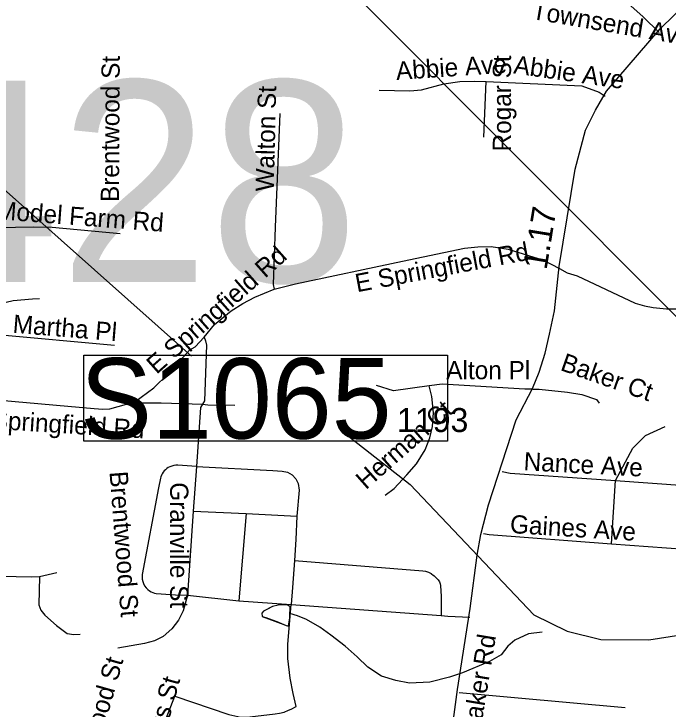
# Model space of a CAD drawing. Extents: x 1662474 to 1856135, y 779280 to 917889.
# Drawn here: x 1709856 to 1713266, y 793848 to 797474 of the extents above; entities that cross this region are included whole.
import ezdxf

# ---------------------------------------------------------------- set-up
doc = ezdxf.new("R2010")
doc.units = 0
for name, color, linetype in [('Exist Hydrographic Misc Water Feature', 7, 'Continuous'), ('Exist Road Non-System Structure Non-Sys NCDOT Number Label', 7, 'Continuous'), ('Exist Road Non-System Structure Non-Sys Other Number Label', 7, 'Continuous'), ('Exist Road Non-System Type 51', 7, 'Continuous'), ('Exist Road Non-System Type 51 Label', 7, 'Continuous'), ('Exist Road Primary Interstate Structure Ovrhead Sign CELL', 7, 'Continuous'), ('Exist Road Secondary Mileage Hundredths English Label', 7, 'Continuous'), ('Exist Road Secondary Type 51 Attributed', 7, 'Continuous'), ('Exist Road Secondary Type 51 Label', 7, 'Continuous'), ('Exist Road Secondary Type 51 Number Label', 7, 'Continuous')]:
    doc.layers.add(name, color=color, linetype=linetype)

msp = doc.modelspace()

# ---------------------------------------------------------------- linework, layer by layer
at = {"layer": 'Exist Hydrographic Misc Water Feature'}
for points in [[(1708825.8, 796772.2), (1708859.5, 796728), (1708896.8, 796657.6), (1708928.5, 796623.2), (1708995.9, 796564.6), (1709039.6, 796524.2), (1709083.1, 796475.7), (1709126.5, 796419.3), (1709150.2, 796377.1), (1709175.9, 796330.8), (1709213, 796246.5), (1709252.4, 796192.1), (1709314, 796139.4), (1709502.8, 796013.6), (1709546.6, 795985.2), (1709606.5, 795960.6), (1709706.3, 795951.7), (1709786.5, 795962.9), (1709852.6, 795978.3), (1709952.7, 795987.4), (1709988.7, 795989)], [(1711608.1, 795265.3), (1711922.1, 795019.3), (1712566.1, 794339.9), (1712740.2, 794254.3), (1712915.2, 794211.4), (1713165.1, 794209.6), (1713666.2, 794288.1), (1713916.2, 794292.8), (1714125.2, 794357.5), (1714908.2, 794341.6), (1715193.2, 794440.8), (1715335.2, 794556.1), (1715471.2, 794802.8), (1715824.2, 795074.6), (1715977.2, 795416.2), (1716096.2, 795607.4), (1716182.2, 795881.4), (1716202.2, 796330.6), (1716270.3, 796414.6), (1716362.2, 796461.9), (1716763.2, 796575.3)], [(1711293.6, 794346.1), (1711295.9, 794368.2), (1711296, 794382.1), (1711280.1, 794392.3), (1711234, 794390.8), (1711204, 794383), (1711173.9, 794367.3), (1711157.7, 794359.5), (1711147.6, 794347.6), (1711149.5, 794331.5), (1711169.5, 794325.3), (1711227.2, 794304.8), (1711263.1, 794288.5), (1711275.1, 794284.3), (1711287, 794280.2), (1711293.5, 794324.2), (1711293.6, 794346.1)], [(1711293.6, 794346.1), (1711295.9, 794368.2), (1711296, 794382.1), (1711280.1, 794392.3), (1711234, 794390.8), (1711204, 794383), (1711157.7, 794359.5), (1711147.6, 794347.6), (1711149.5, 794331.5), (1711263.1, 794288.5), (1711275.1, 794284.3), (1711287, 794280.2), (1711293.5, 794324.2), (1711293.6, 794346.1)], [(1712609.1, 794249.7), (1712539, 794240.4), (1712466.7, 794207.1), (1712430.3, 794175.4), (1712396, 794131.7), (1712335.6, 794096.2), (1712195, 794037.6), (1712126.8, 794014.2), (1712024.5, 793989.1), (1711918.3, 793984.1), (1711846.5, 793996.8), (1711772.7, 794019.5), (1711701.1, 794066.2), (1711645.6, 794120.7), (1711582.1, 794175.4), (1711508.6, 794234.1), (1711451, 794274.6), (1711381.4, 794315.3), (1711333.6, 794333.8), (1711293.6, 794346.1)]]:
    msp.add_lwpolyline(points, dxfattribs=at)
at = {"layer": 'Exist Road Non-System Structure Non-Sys NCDOT Number Label'}
msp.add_line((1710361.9, 798852.7), (1713642, 795560.3), dxfattribs=at)
at = {"layer": 'Exist Road Non-System Type 51'}
for p, q in [((1712305, 796830.8), (1712317.9, 797121.5)), ((1709631.2, 795815.5), (1710380.1, 795745.4)), ((1710355.1, 795413.4), (1710485.6, 795449.9)), ((1710807.1, 795113.9), (1710790.9, 794879.6)), ((1712972.1, 794709.5), (1712992.1, 795039.9)), ((1712992.1, 795039.9), (1713717.6, 794989.9)), ((1710790.9, 794879.6), (1710760.1, 794442.1)), ((1710790.9, 794879.6), (1711066.4, 794867.8)), ((1711066.4, 794867.8), (1711028.1, 794412.9)), ((1711066.4, 794867.8), (1711331, 794854.4)), ((1712972.1, 794709.5), (1713696.2, 794656.2)), ((1709988.5, 794539.4), (1710079, 794559.9)), ((1710760.1, 794442.1), (1711028.1, 794412.9)), ((1711028.1, 794412.9), (1711301.6, 794393)), ((1711301.6, 794393), (1712082.9, 794336.2)), ((1712176.9, 793934.2), (1713042.5, 793856.8))]:
    msp.add_line(p, q, dxfattribs=at)
for points in [[(1710395.4, 797648), (1710891.9, 797708.2), (1711070.4, 797733.4), (1711247.2, 797781.6), (1711320.8, 797795.8), (1711395.2, 797801.9), (1711564.4, 797796.9), (1712753, 797744.4), (1712818.4, 797725.2), (1712880, 797690.2), (1713136.8, 797457.8), (1713219.4, 797377.2)], [(1711760.6, 797076.9), (1711919.9, 797071.9), (1711980.1, 797078.5), (1712097.1, 797109.4), (1712180.6, 797121.2), (1712256.1, 797123.4), (1712317.9, 797121.5)], [(1712317.9, 797121.5), (1712816.2, 797098.9), (1712907.4, 797065.9), (1712938.9, 797045.2)], [(1711242.2, 796954.6), (1711217.1, 796361.4), (1711207.6, 796063.2), (1711212.6, 796037.4)], [(1709640.1, 796350.4), (1709770.1, 796359.9), (1709956.8, 796363.9), (1710054.6, 796360.9), (1710410.5, 796328.7)], [(1711212.6, 796037.4), (1711323.9, 796066.4), (1711882.4, 796185.1), (1712205.2, 796252.2), (1712273.8, 796258.9), (1712343.4, 796260.9), (1712432.2, 796247), (1712617.6, 796189.5), (1712701, 796145.4)], [(1712701, 796145.4), (1712740.4, 796124.2), (1712791.9, 796106.9), (1713095.2, 795965.9), (1713142.5, 795951.8), (1713188.9, 795942.9), (1713258, 795936.5), (1713665.1, 795935.8), (1714205.1, 795940.2), (1714269.8, 795938.6), (1714377.1, 795921), (1714436.1, 795901.6), (1714508.1, 795871.4), (1714720.9, 795763.6), (1715008.1, 795626)], [(1710847, 795787.9), (1710902.1, 795853.4), (1710988.8, 795924.7), (1711049.6, 795963.9), (1711112.6, 795996.1), (1711212.6, 796037.4)], [(1710485.6, 795449.9), (1710584.5, 795523.7), (1710659.9, 795597.2), (1710772.1, 795721.2), (1710800, 795737), (1710847, 795787.9)], [(1710847, 795787.9), (1710855.4, 795768.9), (1710859.4, 795747), (1710850.1, 795456.5), (1710839.1, 795438.1)], [(1712021.5, 795534.2), (1711834.9, 795508.7), (1711746.8, 795535.8)], [(1711790.6, 794963), (1711837.5, 794998.5), (1711904.1, 795070.7), (1711954.6, 795127.6), (1712000.5, 795199.8), (1712024.4, 795262.8), (1712037.9, 795322.1), (1712043.6, 795393.2), (1712035.4, 795478.5), (1712021.5, 795534.2)], [(1712561.6, 795516.6), (1712519.6, 795515.8), (1712087.9, 795543.4), (1712021.5, 795534.2)], [(1712561.6, 795516.6), (1712593.4, 795517.1), (1712742.2, 795501.6), (1712817.4, 795488), (1712893.9, 795462.8), (1712907.6, 795444.2)], [(1709582.8, 795450.9), (1709619.8, 795458), (1709701.1, 795463), (1709783, 795459.9), (1710274.4, 795415.5), (1710320, 795412.7), (1710355.1, 795413.4)], [(1710485.6, 795449.9), (1710510, 795445.4), (1710623.4, 795446), (1710839.1, 795438.1)], [(1710839.1, 795438.1), (1710828.6, 795420.8), (1710807.1, 795113.9)], [(1710839.1, 795438.1), (1710865.9, 795435.2), (1711007.1, 795433.7)], [(1712992.1, 795039.9), (1713081.9, 795209.2), (1713148, 795274.9), (1713251.1, 795321.6)], [(1710807.1, 795113.9), (1710709.5, 795119.8), (1710699.5, 795119.5), (1710689, 795118.2), (1710678.5, 795115.8), (1710668.8, 795111.9), (1710660.4, 795107.4), (1710652.2, 795102.2), (1710645.6, 795096.7), (1710639.4, 795090.4), (1710633.9, 795083.2), (1710628.9, 795075.9), (1710625, 795068.2), (1710621.9, 795059.9), (1710619.1, 795051.8), (1710610, 795002.2), (1710524.6, 794549.9), (1710523.9, 794537.6), (1710524.6, 794525.8), (1710527.4, 794514), (1710531.5, 794502.4), (1710537.4, 794491.4), (1710544.4, 794481.2), (1710553.1, 794472.2), (1710562.5, 794464.9), (1710571.4, 794460.2), (1710579.6, 794456), (1710588.5, 794453.1), (1710597.9, 794451), (1710674.4, 794444.9), (1710697.9, 794443.6), (1710760.1, 794442.1)], [(1710807.1, 795113.9), (1711205.2, 795092.2), (1711254.1, 795088.2), (1711282.1, 795083.5), (1711307.1, 795069.9), (1711326.2, 795049.7), (1711338.4, 795025), (1711342.5, 794990.1), (1711331, 794854.4)], [(1712401, 795087.2), (1712443, 795079.1), (1712992.1, 795039.9)], [(1711331, 794854.4), (1711325.5, 794732.1), (1711318.4, 794622.4)], [(1712304.4, 794763.4), (1712334.1, 794758.4), (1712972.1, 794709.5)], [(1711318.4, 794622.4), (1711308.6, 794481.9), (1711301.6, 794393)], [(1711318.4, 794622.4), (1711988.5, 794568.8), (1712001, 794566.9), (1712016.6, 794562.2), (1712031.1, 794554.9), (1712044.1, 794545.2), (1712044.5, 794544.9), (1712061.5, 794529.7), (1712067.9, 794522.9), (1712074.4, 794512.5), (1712078.5, 794500.9), (1712079.8, 794492.4), (1712083.5, 794435), (1712082.9, 794336.2)], [(1709706.9, 794542.9), (1709947.6, 794537.1), (1709988.5, 794539.4)], [(1709988.5, 794539.4), (1709985.4, 794391.7), (1709996.4, 794363.4), (1710016.6, 794338.1), (1710077.8, 794284.4), (1710133.6, 794243.1), (1710168, 794237.4), (1710201.6, 794238.7)], [(1710760.1, 794442.1), (1710738.6, 794359.7), (1710713.1, 794311.9), (1710678.8, 794265.9), (1710634.1, 794226.1), (1710589.5, 794204.2), (1710537, 794189.4), (1710397.1, 794165.4)], [(1710502.1, 793031.9), (1710551.1, 793523.9), (1710567.2, 793588.2), (1710695, 793915.9), (1710976.9, 793819), (1711038.1, 793806.7), (1711086.4, 793806.9), (1711218.5, 793822.7), (1711240.1, 793826.2), (1711264.4, 793832.8), (1711288, 793841.9), (1711301.4, 793848.2), (1711327.5, 793861.9), (1711311.8, 793928.5), (1711295.6, 794009.9), (1711284.6, 794111.4), (1711283.9, 794187.2), (1711301.6, 794393)], [(1712082.9, 794336.2), (1712118.6, 794333.2), (1712233.1, 794327.6)]]:
    msp.add_lwpolyline(points, dxfattribs=at)
at = {"layer": 'Exist Road Primary Interstate Structure Ovrhead Sign CELL'}
msp.add_line((1708422.8, 797786.9), (1710781.5, 795688.7), dxfattribs=at)
msp.add_lwpolyline([(1710220, 795693.7), (1712116, 795693.7), (1712116, 795244.7), (1710220, 795244.7)], close=True, dxfattribs=at)
at = {"layer": 'Exist Road Secondary Type 51 Attributed'}
msp.add_lwpolyline([(1711980.1, 792720.4), (1712057.3, 793192.1), (1712117.7, 793573.1), (1712168.9, 793949.6), (1712234, 794372.5), (1712271.2, 794651.3), (1712289.2, 794759), (1712329.2, 794912.6), (1712473.9, 795357.1), (1712559.9, 795520.4), (1712593.7, 795605.5), (1712625.8, 795705.1), (1712648.3, 795803), (1712674.7, 795925.5), (1712699.3, 796156.8), (1712781.9, 796663.3), (1712836.2, 796867.3), (1712887.2, 796972.5), (1712944.6, 797071.4), (1713225.3, 797396.5), (1713368.9, 797536.8), (1713589, 797689.8), (1713974.4, 797851.7), (1714335.6, 798017.4)], dxfattribs=at)

# ---------------------------------------------------------------- texts
at = {"layer": 'Exist Road Non-System Structure Non-Sys Other Number Label'}
msp.add_text('J428', height=1049.86, dxfattribs=at).set_placement((1708609.8, 796076))
at = {"layer": 'Exist Road Non-System Type 51 Label'}
for s, rotation, p in [('Townsend Ave', 350.3058, (1712551.1, 797448.1)), ('Brentwood St', 89.678, (1710403.4, 796492.4)), ('Abbie Ave', 3.7148, (1711850.3, 797129.3)), ('Rogar St', 90, (1712447.6, 796756.3)), ('Abbie Ave', 351.8648, (1712457.2, 797164.2)), ('Walton St', 88.6277, (1711210.3, 796546.8)), ('Model Farm Rd', 355.6472, (1709760.7, 796403.9)), ('E Springfield Rd', 10.6784, (1711644.6, 796021.9)), ('E Springfield Rd', 41.5428, (1710599.5, 795591.2)), ('Martha Pl', 355.3725, (1709847.2, 795811.1)), ('Baker Ct', 340.5493, (1712699.5, 795617.2)), ('Herman Ct', 41.44, (1711690.7, 794989.3)), ('E Springfield Rd', 356.3892, (1709617.8, 795317.8)), ('Nance Ave', 356.9086, (1712511.5, 795093.9)), ('Brentwood St', 274.4724, (1710353.9, 795085.1)), ('Granville St', 270.0158, (1710670.1, 795031)), ('Gaines Ave', 356.4477, (1712440, 794766.6)), ('Brentwood St', 74.0879, (1710218.2, 793370.5)), ('Chambers St', 74.4982, (1710525.3, 793287.7))]:
    msp.add_text(s, height=95, rotation=rotation, dxfattribs=at).set_placement(p)
msp.add_text('Alton Pl', height=95, dxfattribs=at).set_placement((1712109.8, 795568.5))
at = {"layer": 'Exist Road Primary Interstate Structure Ovrhead Sign CELL'}
msp.add_text('S1065', height=420, dxfattribs=at).set_placement((1710200.7, 795258.6))
at = {"layer": 'Exist Road Secondary Mileage Hundredths English Label'}
msp.add_text('1.17', height=125, rotation=80.733, dxfattribs=at).set_placement((1712632.5, 796135.6))
at = {"layer": 'Exist Road Secondary Type 51 Label'}
msp.add_text('Baker Rd', height=95, rotation=80.6609, dxfattribs=at).set_placement((1712283.9, 793707.3))
at = {"layer": 'Exist Road Secondary Type 51 Number Label'}
msp.add_text('1193', height=125, dxfattribs=at).set_placement((1711853, 795293.1))

doc.saveas('drawing.dxf')
